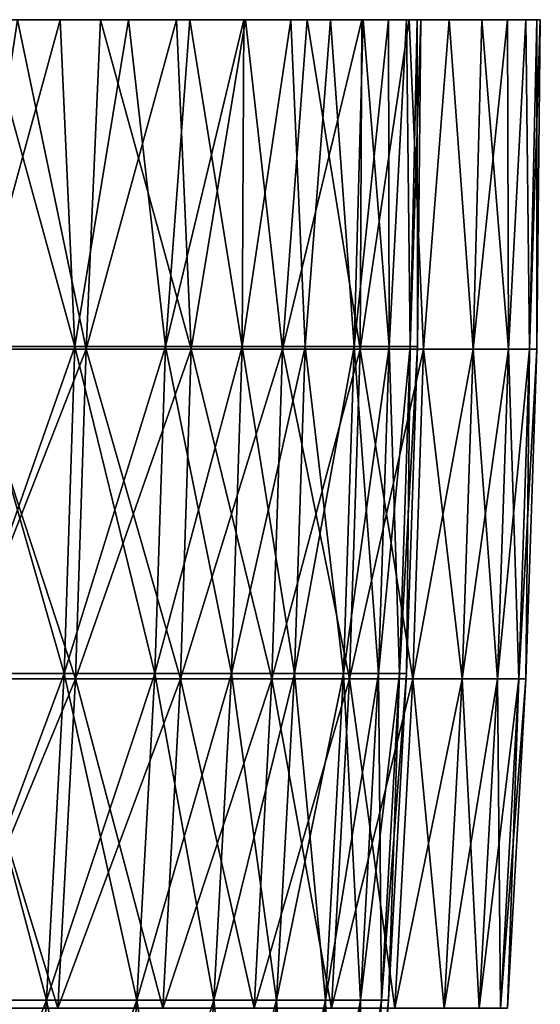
# Model space of a CAD drawing. Header units: millimetres. Extents: x -250 to 250, y -45 to 4150.
# Tile 805 of 805: x 241 to 250, y 4134 to 4150. Entities that reach past the tile are written whole.
import ezdxf

# ---------------------------------------------------------------- set-up
doc = ezdxf.new("R2010")
doc.units = ezdxf.units.MM
doc.header["$LTSCALE"] = 81.481481
for name, color, linetype in [('18', 7, 'CONTINUOUS'), ('19', 7, 'CONTINUOUS'), ('20', 7, 'CONTINUOUS'), ('21', 7, 'CONTINUOUS'), ('22', 7, 'CONTINUOUS')]:
    doc.layers.add(name, color=color, linetype=linetype)

msp = doc.modelspace()

# ---------------------------------------------------------------- linework, layer by layer
at = {"layer": '18', "color": 7, "linetype": 'CONTINUOUS'}
for points in [[(242.633, 4150, -60.242), (241.241, 4150, -65.595), (239.311, 4150, -65.07), (242.633, 4150, -60.242)], [(240.692, 4150, -59.76), (242.633, 4150, -60.242), (239.311, 4150, -65.07), (240.692, 4150, -59.76)], [(241.241, 4150, 65.595), (242.633, 4150, 60.242), (239.312, 4150, 65.069), (241.241, 4150, 65.595)], [(239.312, 4150, 65.069), (242.633, 4150, 60.242), (240.692, 4150, 59.759), (239.312, 4150, 65.069)], [(242.633, 4150, 60.242), (243.907, 4150, 54.86), (240.692, 4150, 59.759), (242.633, 4150, 60.242)], [(240.692, 4150, 59.759), (243.907, 4150, 54.86), (241.955, 4150, 54.42), (240.692, 4150, 59.759)], [(243.907, 4150, -54.86), (242.633, 4150, -60.242), (240.692, 4150, -59.76), (243.907, 4150, -54.86)], [(241.955, 4150, -54.421), (243.907, 4150, -54.86), (240.692, 4150, -59.76), (241.955, 4150, -54.421)], [(243.907, 4150, 54.86), (245.061, 4150, 49.45), (241.955, 4150, 54.42), (243.907, 4150, 54.86)], [(241.955, 4150, 54.42), (245.061, 4150, 49.45), (243.1, 4150, 49.054), (241.955, 4150, 54.42)], [(245.061, 4150, -49.45), (243.907, 4150, -54.86), (241.955, 4150, -54.421), (245.061, 4150, -49.45)], [(243.1, 4150, -49.055), (245.061, 4150, -49.45), (241.955, 4150, -54.421), (243.1, 4150, -49.055)], [(245.061, 4150, 49.45), (246.094, 4150, 44.017), (243.1, 4150, 49.054), (245.061, 4150, 49.45)], [(243.1, 4150, 49.054), (246.094, 4150, 44.017), (244.126, 4150, 43.664), (243.1, 4150, 49.054)], [(246.094, 4150, -44.017), (245.061, 4150, -49.45), (243.1, 4150, -49.055), (246.094, 4150, -44.017)], [(244.126, 4150, -43.665), (246.094, 4150, -44.017), (243.1, 4150, -49.055), (244.126, 4150, -43.665)], [(246.094, 4150, 44.017), (247.008, 4150, 38.562), (244.126, 4150, 43.664), (246.094, 4150, 44.017)], [(244.126, 4150, 43.664), (247.008, 4150, 38.562), (245.032, 4150, 38.253), (244.126, 4150, 43.664)], [(247.008, 4150, -38.562), (246.094, 4150, -44.017), (244.126, 4150, -43.665), (247.008, 4150, -38.562)], [(245.032, 4150, -38.253), (247.008, 4150, -38.562), (244.126, 4150, -43.665), (245.032, 4150, -38.253)], [(247.008, 4150, 38.562), (247.801, 4150, 33.088), (245.032, 4150, 38.253), (247.008, 4150, 38.562)], [(245.032, 4150, 38.253), (247.801, 4150, 33.088), (245.818, 4150, 32.823), (245.032, 4150, 38.253)], [(247.801, 4150, -33.088), (247.008, 4150, -38.562), (245.032, 4150, -38.253), (247.801, 4150, -33.088)], [(245.818, 4150, -32.823), (247.801, 4150, -33.088), (245.032, 4150, -38.253), (245.818, 4150, -32.823)], [(247.801, 4150, 33.088), (248.472, 4150, 27.599), (245.818, 4150, 32.823), (247.801, 4150, 33.088)], [(245.818, 4150, 32.823), (248.472, 4150, 27.599), (246.484, 4150, 27.377), (245.818, 4150, 32.823)], [(248.472, 4150, -27.599), (247.801, 4150, -33.088), (245.818, 4150, -32.823), (248.472, 4150, -27.599)], [(246.484, 4150, -27.378), (248.472, 4150, -27.599), (245.818, 4150, -32.823), (246.484, 4150, -27.378)], [(248.472, 4150, 27.599), (249.022, 4150, 22.095), (246.484, 4150, 27.377), (248.472, 4150, 27.599)], [(246.484, 4150, 27.377), (249.022, 4150, 22.095), (247.03, 4150, 21.918), (246.484, 4150, 27.377)], [(249.022, 4150, -22.095), (248.472, 4150, -27.599), (246.484, 4150, -27.378), (249.022, 4150, -22.095)], [(247.03, 4150, -21.918), (249.022, 4150, -22.095), (246.484, 4150, -27.378), (247.03, 4150, -21.918)], [(249.022, 4150, 22.095), (249.45, 4150, 16.581), (247.03, 4150, 21.918), (249.022, 4150, 22.095)], [(247.03, 4150, 21.918), (249.45, 4150, 16.581), (247.454, 4150, 16.448), (247.03, 4150, 21.918)], [(249.45, 4150, -16.581), (249.022, 4150, -22.095), (247.03, 4150, -21.918), (249.45, 4150, -16.581)], [(247.454, 4150, -16.448), (249.45, 4150, -16.581), (247.03, 4150, -21.918), (247.454, 4150, -16.448)], [(249.45, 4150, 16.581), (249.755, 4150, 11.058), (247.454, 4150, 16.448), (249.45, 4150, 16.581)], [(247.454, 4150, 16.448), (249.755, 4150, 11.058), (247.757, 4150, 10.97), (247.454, 4150, 16.448)], [(249.755, 4150, -11.058), (249.45, 4150, -16.581), (247.454, 4150, -16.448), (249.755, 4150, -11.058)], [(247.757, 4150, -10.97), (249.755, 4150, -11.058), (247.454, 4150, -16.448), (247.757, 4150, -10.97)], [(249.755, 4150, 11.058), (249.939, 4150, 5.531), (247.757, 4150, 10.97), (249.755, 4150, 11.058)], [(247.757, 4150, 10.97), (249.939, 4150, 5.531), (247.939, 4150, 5.486), (247.757, 4150, 10.97)], [(249.939, 4150, -5.531), (249.755, 4150, -11.058), (247.757, 4150, -10.97), (249.939, 4150, -5.531)], [(247.939, 4150, -5.486), (249.939, 4150, -5.531), (247.757, 4150, -10.97), (247.939, 4150, -5.486)], [(249.939, 4150, 5.531), (250, 4150), (247.939, 4150, 5.486), (249.939, 4150, 5.531)], [(250, 4150), (248, 4150), (247.939, 4150, 5.486), (250, 4150)], [(248, 4150), (249.939, 4150, -5.531), (247.939, 4150, -5.486), (248, 4150)], [(250, 4150), (249.939, 4150, -5.531), (248, 4150), (250, 4150)]]:
    msp.add_3dface(points, dxfattribs=at)
at = {"layer": '19', "color": 7, "linetype": 'CONTINUOUS'}
for points in [[(241.241, 4150, -65.595), (242.39, 4144.483, -60.964), (240.398, 4144.483, -68.399), (241.241, 4150, -65.595)], [(241.241, 4150, -65.595), (242.633, 4150, -60.242), (242.39, 4144.483, -60.964), (241.241, 4150, -65.595)], [(242.633, 4150, -60.242), (243.907, 4150, -54.86), (242.39, 4144.483, -60.964), (242.633, 4150, -60.242)], [(243.907, 4150, -54.86), (244.153, 4144.483, -53.47), (242.39, 4144.483, -60.964), (243.907, 4150, -54.86)], [(243.907, 4150, -54.86), (245.061, 4150, -49.45), (244.153, 4144.483, -53.47), (243.907, 4150, -54.86)], [(245.061, 4150, -49.45), (245.683, 4144.483, -45.926), (244.153, 4144.483, -53.47), (245.061, 4150, -49.45)], [(245.061, 4150, -49.45), (246.094, 4150, -44.017), (245.683, 4144.483, -45.926), (245.061, 4150, -49.45)], [(246.094, 4150, -44.017), (247.008, 4150, -38.562), (245.683, 4144.483, -45.926), (246.094, 4150, -44.017)], [(247.008, 4150, -38.562), (246.981, 4144.483, -38.339), (245.683, 4144.483, -45.926), (247.008, 4150, -38.562)], [(247.008, 4150, -38.562), (247.801, 4150, -33.088), (246.981, 4144.483, -38.339), (247.008, 4150, -38.562)], [(247.801, 4150, -33.088), (248.045, 4144.483, -30.715), (246.981, 4144.483, -38.339), (247.801, 4150, -33.088)], [(247.801, 4150, -33.088), (248.472, 4150, -27.599), (248.045, 4144.483, -30.715), (247.801, 4150, -33.088)], [(248.472, 4150, -27.599), (248.873, 4144.483, -23.061), (248.045, 4144.483, -30.715), (248.472, 4150, -27.599)], [(248.472, 4150, -27.599), (249.022, 4150, -22.095), (248.873, 4144.483, -23.061), (248.472, 4150, -27.599)], [(249.022, 4150, -22.095), (249.45, 4150, -16.581), (248.873, 4144.483, -23.061), (249.022, 4150, -22.095)], [(249.45, 4150, -16.581), (249.465, 4144.483, -15.386), (248.873, 4144.483, -23.061), (249.45, 4150, -16.581)], [(249.45, 4150, -16.581), (249.755, 4150, -11.058), (249.465, 4144.483, -15.386), (249.45, 4150, -16.581)], [(249.755, 4150, -11.058), (249.821, 4144.483, -7.697), (249.465, 4144.483, -15.386), (249.755, 4150, -11.058)], [(249.755, 4150, -11.058), (249.939, 4150, -5.531), (249.821, 4144.483, -7.697), (249.755, 4150, -11.058)], [(249.939, 4150, -5.531), (250, 4150), (249.821, 4144.483, -7.697), (249.939, 4150, -5.531)], [(250, 4150), (249.939, 4144.483), (249.821, 4144.483, -7.697), (250, 4150)], [(242.213, 4138.964, -60.919), (240.222, 4138.964, -68.349), (242.39, 4144.483, -60.964), (242.213, 4138.964, -60.919)], [(242.39, 4144.483, -60.964), (240.222, 4138.964, -68.349), (240.398, 4144.483, -68.399), (242.39, 4144.483, -60.964)], [(243.974, 4138.964, -53.431), (242.213, 4138.964, -60.919), (244.153, 4144.483, -53.47), (243.974, 4138.964, -53.431)], [(244.153, 4144.483, -53.47), (242.213, 4138.964, -60.919), (242.39, 4144.483, -60.964), (244.153, 4144.483, -53.47)], [(245.504, 4138.964, -45.893), (243.974, 4138.964, -53.431), (245.683, 4144.483, -45.926), (245.504, 4138.964, -45.893)], [(245.683, 4144.483, -45.926), (243.974, 4138.964, -53.431), (244.153, 4144.483, -53.47), (245.683, 4144.483, -45.926)], [(246.801, 4138.964, -38.311), (245.504, 4138.964, -45.893), (246.981, 4144.483, -38.339), (246.801, 4138.964, -38.311)], [(246.981, 4144.483, -38.339), (245.504, 4138.964, -45.893), (245.683, 4144.483, -45.926), (246.981, 4144.483, -38.339)], [(247.863, 4138.964, -30.692), (246.801, 4138.964, -38.311), (248.045, 4144.483, -30.715), (247.863, 4138.964, -30.692)], [(248.045, 4144.483, -30.715), (246.801, 4138.964, -38.311), (246.981, 4144.483, -38.339), (248.045, 4144.483, -30.715)], [(248.691, 4138.964, -23.045), (247.863, 4138.964, -30.692), (248.873, 4144.483, -23.061), (248.691, 4138.964, -23.045)], [(248.873, 4144.483, -23.061), (247.863, 4138.964, -30.692), (248.045, 4144.483, -30.715), (248.873, 4144.483, -23.061)], [(249.283, 4138.964, -15.375), (248.691, 4138.964, -23.045), (249.465, 4144.483, -15.386), (249.283, 4138.964, -15.375)], [(249.465, 4144.483, -15.386), (248.691, 4138.964, -23.045), (248.873, 4144.483, -23.061), (249.465, 4144.483, -15.386)], [(249.638, 4138.964, -7.691), (249.283, 4138.964, -15.375), (249.821, 4144.483, -7.697), (249.638, 4138.964, -7.691)], [(249.821, 4144.483, -7.697), (249.283, 4138.964, -15.375), (249.465, 4144.483, -15.386), (249.821, 4144.483, -7.697)], [(249.756, 4138.964), (249.638, 4138.964, -7.691), (249.939, 4144.483), (249.756, 4138.964)], [(249.939, 4144.483), (249.638, 4138.964, -7.691), (249.821, 4144.483, -7.697), (249.939, 4144.483)], [(241.917, 4133.45, -60.845), (239.929, 4133.45, -68.266), (242.213, 4138.964, -60.919), (241.917, 4133.45, -60.845)], [(242.213, 4138.964, -60.919), (239.929, 4133.45, -68.266), (240.222, 4138.964, -68.349), (242.213, 4138.964, -60.919)], [(243.676, 4133.45, -53.366), (241.917, 4133.45, -60.845), (243.974, 4138.964, -53.431), (243.676, 4133.45, -53.366)], [(243.974, 4138.964, -53.431), (241.917, 4133.45, -60.845), (242.213, 4138.964, -60.919), (243.974, 4138.964, -53.431)], [(245.204, 4133.45, -45.837), (243.676, 4133.45, -53.366), (245.504, 4138.964, -45.893), (245.204, 4133.45, -45.837)], [(245.504, 4138.964, -45.893), (243.676, 4133.45, -53.366), (243.974, 4138.964, -53.431), (245.504, 4138.964, -45.893)], [(246.499, 4133.45, -38.264), (245.204, 4133.45, -45.837), (246.801, 4138.964, -38.311), (246.499, 4133.45, -38.264)], [(246.801, 4138.964, -38.311), (245.204, 4133.45, -45.837), (245.504, 4138.964, -45.893), (246.801, 4138.964, -38.311)], [(247.561, 4133.45, -30.655), (246.499, 4133.45, -38.264), (247.863, 4138.964, -30.692), (247.561, 4133.45, -30.655)], [(247.863, 4138.964, -30.692), (246.499, 4133.45, -38.264), (246.801, 4138.964, -38.311), (247.863, 4138.964, -30.692)], [(248.387, 4133.45, -23.016), (247.561, 4133.45, -30.655), (248.691, 4138.964, -23.045), (248.387, 4133.45, -23.016)], [(248.691, 4138.964, -23.045), (247.561, 4133.45, -30.655), (247.863, 4138.964, -30.692), (248.691, 4138.964, -23.045)], [(248.978, 4133.45, -15.356), (248.387, 4133.45, -23.016), (249.283, 4138.964, -15.375), (248.978, 4133.45, -15.356)], [(249.283, 4138.964, -15.375), (248.387, 4133.45, -23.016), (248.691, 4138.964, -23.045), (249.283, 4138.964, -15.375)], [(249.333, 4133.45, -7.682), (248.978, 4133.45, -15.356), (249.638, 4138.964, -7.691), (249.333, 4133.45, -7.682)], [(249.638, 4138.964, -7.691), (248.978, 4133.45, -15.356), (249.283, 4138.964, -15.375), (249.638, 4138.964, -7.691)], [(249.452, 4133.45), (249.333, 4133.45, -7.682), (249.756, 4138.964), (249.452, 4133.45)], [(249.756, 4138.964), (249.333, 4133.45, -7.682), (249.638, 4138.964, -7.691), (249.756, 4138.964)]]:
    msp.add_3dface(points, dxfattribs=at)
at = {"layer": '20', "color": 7, "linetype": 'CONTINUOUS'}
for points in [[(241.241, 4150, 65.595), (240.398, 4144.483, 68.399), (242.39, 4144.483, 60.964), (241.241, 4150, 65.595)], [(242.633, 4150, 60.242), (241.241, 4150, 65.595), (242.39, 4144.483, 60.964), (242.633, 4150, 60.242)], [(242.633, 4150, 60.242), (242.39, 4144.483, 60.964), (244.153, 4144.483, 53.47), (242.633, 4150, 60.242)], [(243.907, 4150, 54.86), (242.633, 4150, 60.242), (244.153, 4144.483, 53.47), (243.907, 4150, 54.86)], [(245.061, 4150, 49.45), (243.907, 4150, 54.86), (244.153, 4144.483, 53.47), (245.061, 4150, 49.45)], [(245.061, 4150, 49.45), (244.153, 4144.483, 53.47), (245.683, 4144.483, 45.926), (245.061, 4150, 49.45)], [(246.094, 4150, 44.017), (245.061, 4150, 49.45), (245.683, 4144.483, 45.926), (246.094, 4150, 44.017)], [(246.094, 4150, 44.017), (245.683, 4144.483, 45.926), (246.981, 4144.483, 38.339), (246.094, 4150, 44.017)], [(247.008, 4150, 38.562), (246.094, 4150, 44.017), (246.981, 4144.483, 38.339), (247.008, 4150, 38.562)], [(247.801, 4150, 33.088), (247.008, 4150, 38.562), (246.981, 4144.483, 38.339), (247.801, 4150, 33.088)], [(247.801, 4150, 33.088), (246.981, 4144.483, 38.339), (248.045, 4144.483, 30.715), (247.801, 4150, 33.088)], [(248.472, 4150, 27.599), (247.801, 4150, 33.088), (248.045, 4144.483, 30.715), (248.472, 4150, 27.599)], [(248.472, 4150, 27.599), (248.045, 4144.483, 30.715), (248.873, 4144.483, 23.061), (248.472, 4150, 27.599)], [(249.022, 4150, 22.095), (248.472, 4150, 27.599), (248.873, 4144.483, 23.061), (249.022, 4150, 22.095)], [(249.022, 4150, 22.095), (248.873, 4144.483, 23.061), (249.465, 4144.483, 15.386), (249.022, 4150, 22.095)], [(249.45, 4150, 16.581), (249.022, 4150, 22.095), (249.465, 4144.483, 15.386), (249.45, 4150, 16.581)], [(249.755, 4150, 11.058), (249.45, 4150, 16.581), (249.465, 4144.483, 15.386), (249.755, 4150, 11.058)], [(249.755, 4150, 11.058), (249.465, 4144.483, 15.386), (249.821, 4144.483, 7.697), (249.755, 4150, 11.058)], [(249.939, 4150, 5.531), (249.755, 4150, 11.058), (249.821, 4144.483, 7.697), (249.939, 4150, 5.531)], [(249.939, 4144.483), (249.939, 4150, 5.531), (249.821, 4144.483, 7.697), (249.939, 4144.483)], [(250, 4150), (249.939, 4150, 5.531), (249.939, 4144.483), (250, 4150)], [(240.222, 4138.964, 68.349), (242.213, 4138.964, 60.919), (240.398, 4144.483, 68.399), (240.222, 4138.964, 68.349)], [(240.398, 4144.483, 68.399), (242.213, 4138.964, 60.919), (242.39, 4144.483, 60.964), (240.398, 4144.483, 68.399)], [(242.213, 4138.964, 60.919), (243.974, 4138.964, 53.431), (242.39, 4144.483, 60.964), (242.213, 4138.964, 60.919)], [(242.39, 4144.483, 60.964), (243.974, 4138.964, 53.431), (244.153, 4144.483, 53.47), (242.39, 4144.483, 60.964)], [(243.974, 4138.964, 53.431), (245.504, 4138.964, 45.893), (244.153, 4144.483, 53.47), (243.974, 4138.964, 53.431)], [(244.153, 4144.483, 53.47), (245.504, 4138.964, 45.893), (245.683, 4144.483, 45.926), (244.153, 4144.483, 53.47)], [(245.504, 4138.964, 45.893), (246.801, 4138.964, 38.311), (245.683, 4144.483, 45.926), (245.504, 4138.964, 45.893)], [(245.683, 4144.483, 45.926), (246.801, 4138.964, 38.311), (246.981, 4144.483, 38.339), (245.683, 4144.483, 45.926)], [(246.801, 4138.964, 38.311), (247.863, 4138.964, 30.692), (246.981, 4144.483, 38.339), (246.801, 4138.964, 38.311)], [(246.981, 4144.483, 38.339), (247.863, 4138.964, 30.692), (248.045, 4144.483, 30.715), (246.981, 4144.483, 38.339)], [(247.863, 4138.964, 30.692), (248.691, 4138.964, 23.045), (248.045, 4144.483, 30.715), (247.863, 4138.964, 30.692)], [(248.045, 4144.483, 30.715), (248.691, 4138.964, 23.045), (248.873, 4144.483, 23.061), (248.045, 4144.483, 30.715)], [(248.691, 4138.964, 23.045), (249.283, 4138.964, 15.375), (248.873, 4144.483, 23.061), (248.691, 4138.964, 23.045)], [(248.873, 4144.483, 23.061), (249.283, 4138.964, 15.375), (249.465, 4144.483, 15.386), (248.873, 4144.483, 23.061)], [(249.283, 4138.964, 15.375), (249.638, 4138.964, 7.691), (249.465, 4144.483, 15.386), (249.283, 4138.964, 15.375)], [(249.465, 4144.483, 15.386), (249.638, 4138.964, 7.691), (249.821, 4144.483, 7.697), (249.465, 4144.483, 15.386)], [(249.638, 4138.964, 7.691), (249.756, 4138.964), (249.821, 4144.483, 7.697), (249.638, 4138.964, 7.691)], [(249.756, 4138.964), (249.939, 4144.483), (249.821, 4144.483, 7.697), (249.756, 4138.964)], [(239.929, 4133.45, 68.266), (241.917, 4133.45, 60.845), (240.222, 4138.964, 68.349), (239.929, 4133.45, 68.266)], [(240.222, 4138.964, 68.349), (241.917, 4133.45, 60.845), (242.213, 4138.964, 60.919), (240.222, 4138.964, 68.349)], [(241.917, 4133.45, 60.845), (243.676, 4133.45, 53.366), (242.213, 4138.964, 60.919), (241.917, 4133.45, 60.845)], [(242.213, 4138.964, 60.919), (243.676, 4133.45, 53.366), (243.974, 4138.964, 53.431), (242.213, 4138.964, 60.919)], [(243.676, 4133.45, 53.366), (245.204, 4133.45, 45.837), (243.974, 4138.964, 53.431), (243.676, 4133.45, 53.366)], [(243.974, 4138.964, 53.431), (245.204, 4133.45, 45.837), (245.504, 4138.964, 45.893), (243.974, 4138.964, 53.431)], [(245.204, 4133.45, 45.837), (246.499, 4133.45, 38.264), (245.504, 4138.964, 45.893), (245.204, 4133.45, 45.837)], [(245.504, 4138.964, 45.893), (246.499, 4133.45, 38.264), (246.801, 4138.964, 38.311), (245.504, 4138.964, 45.893)], [(246.499, 4133.45, 38.264), (247.561, 4133.45, 30.655), (246.801, 4138.964, 38.311), (246.499, 4133.45, 38.264)], [(246.801, 4138.964, 38.311), (247.561, 4133.45, 30.655), (247.863, 4138.964, 30.692), (246.801, 4138.964, 38.311)], [(247.561, 4133.45, 30.655), (248.387, 4133.45, 23.016), (247.863, 4138.964, 30.692), (247.561, 4133.45, 30.655)], [(247.863, 4138.964, 30.692), (248.387, 4133.45, 23.016), (248.691, 4138.964, 23.045), (247.863, 4138.964, 30.692)], [(248.387, 4133.45, 23.016), (248.978, 4133.45, 15.356), (248.691, 4138.964, 23.045), (248.387, 4133.45, 23.016)], [(248.691, 4138.964, 23.045), (248.978, 4133.45, 15.356), (249.283, 4138.964, 15.375), (248.691, 4138.964, 23.045)], [(248.978, 4133.45, 15.356), (249.333, 4133.45, 7.682), (249.283, 4138.964, 15.375), (248.978, 4133.45, 15.356)], [(249.283, 4138.964, 15.375), (249.333, 4133.45, 7.682), (249.638, 4138.964, 7.691), (249.283, 4138.964, 15.375)], [(249.333, 4133.45, 7.682), (249.452, 4133.45), (249.638, 4138.964, 7.691), (249.333, 4133.45, 7.682)], [(249.452, 4133.45), (249.756, 4138.964), (249.638, 4138.964, 7.691), (249.452, 4133.45)]]:
    msp.add_3dface(points, dxfattribs=at)
at = {"layer": '21', "color": 7, "linetype": 'CONTINUOUS'}
for points in [[(240.692, 4150, 59.759), (241.955, 4150, 54.42), (240.451, 4144.528, 60.476), (240.692, 4150, 59.759)], [(241.955, 4150, 54.42), (242.199, 4144.528, 53.042), (240.451, 4144.528, 60.476), (241.955, 4150, 54.42)], [(241.955, 4150, 54.42), (243.1, 4150, 49.054), (242.199, 4144.528, 53.042), (241.955, 4150, 54.42)], [(243.1, 4150, 49.054), (243.718, 4144.528, 45.559), (242.199, 4144.528, 53.042), (243.1, 4150, 49.054)], [(243.1, 4150, 49.054), (244.126, 4150, 43.664), (243.718, 4144.528, 45.559), (243.1, 4150, 49.054)], [(244.126, 4150, 43.664), (245.032, 4150, 38.253), (243.718, 4144.528, 45.559), (244.126, 4150, 43.664)], [(245.032, 4150, 38.253), (245.005, 4144.528, 38.032), (243.718, 4144.528, 45.559), (245.032, 4150, 38.253)], [(245.032, 4150, 38.253), (245.818, 4150, 32.823), (245.005, 4144.528, 38.032), (245.032, 4150, 38.253)], [(245.818, 4150, 32.823), (246.06, 4144.528, 30.469), (245.005, 4144.528, 38.032), (245.818, 4150, 32.823)], [(245.818, 4150, 32.823), (246.484, 4150, 27.377), (246.06, 4144.528, 30.469), (245.818, 4150, 32.823)], [(246.484, 4150, 27.377), (246.882, 4144.528, 22.877), (246.06, 4144.528, 30.469), (246.484, 4150, 27.377)], [(246.484, 4150, 27.377), (247.03, 4150, 21.918), (246.882, 4144.528, 22.877), (246.484, 4150, 27.377)], [(247.03, 4150, 21.918), (247.454, 4150, 16.448), (246.882, 4144.528, 22.877), (247.03, 4150, 21.918)], [(247.454, 4150, 16.448), (247.469, 4144.528, 15.263), (246.882, 4144.528, 22.877), (247.454, 4150, 16.448)], [(247.454, 4150, 16.448), (247.757, 4150, 10.97), (247.469, 4144.528, 15.263), (247.454, 4150, 16.448)], [(247.757, 4150, 10.97), (247.822, 4144.528, 7.635), (247.469, 4144.528, 15.263), (247.757, 4150, 10.97)], [(247.757, 4150, 10.97), (247.939, 4150, 5.486), (247.822, 4144.528, 7.635), (247.757, 4150, 10.97)], [(247.939, 4150, 5.486), (248, 4150), (247.822, 4144.528, 7.635), (247.939, 4150, 5.486)], [(248, 4150), (247.94, 4144.528), (247.822, 4144.528, 7.635), (248, 4150)], [(242.022, 4139.054, 53.004), (240.275, 4139.054, 60.432), (242.199, 4144.528, 53.042), (242.022, 4139.054, 53.004)], [(242.199, 4144.528, 53.042), (240.275, 4139.054, 60.432), (240.451, 4144.528, 60.476), (242.199, 4144.528, 53.042)], [(243.54, 4139.054, 45.525), (242.022, 4139.054, 53.004), (243.718, 4144.528, 45.559), (243.54, 4139.054, 45.525)], [(243.718, 4144.528, 45.559), (242.022, 4139.054, 53.004), (242.199, 4144.528, 53.042), (243.718, 4144.528, 45.559)], [(244.826, 4139.054, 38.004), (243.54, 4139.054, 45.525), (245.005, 4144.528, 38.032), (244.826, 4139.054, 38.004)], [(245.005, 4144.528, 38.032), (243.54, 4139.054, 45.525), (243.718, 4144.528, 45.559), (245.005, 4144.528, 38.032)], [(245.88, 4139.054, 30.447), (244.826, 4139.054, 38.004), (246.06, 4144.528, 30.469), (245.88, 4139.054, 30.447)], [(246.06, 4144.528, 30.469), (244.826, 4139.054, 38.004), (245.005, 4144.528, 38.032), (246.06, 4144.528, 30.469)], [(246.701, 4139.054, 22.86), (245.88, 4139.054, 30.447), (246.882, 4144.528, 22.877), (246.701, 4139.054, 22.86)], [(246.882, 4144.528, 22.877), (245.88, 4139.054, 30.447), (246.06, 4144.528, 30.469), (246.882, 4144.528, 22.877)], [(247.288, 4139.054, 15.252), (246.701, 4139.054, 22.86), (247.469, 4144.528, 15.263), (247.288, 4139.054, 15.252)], [(247.469, 4144.528, 15.263), (246.701, 4139.054, 22.86), (246.882, 4144.528, 22.877), (247.469, 4144.528, 15.263)], [(247.641, 4139.054, 7.63), (247.288, 4139.054, 15.252), (247.822, 4144.528, 7.635), (247.641, 4139.054, 7.63)], [(247.822, 4144.528, 7.635), (247.288, 4139.054, 15.252), (247.469, 4144.528, 15.263), (247.822, 4144.528, 7.635)], [(247.758, 4139.054), (247.641, 4139.054, 7.63), (247.94, 4144.528), (247.758, 4139.054)], [(247.94, 4144.528), (247.641, 4139.054, 7.63), (247.822, 4144.528, 7.635), (247.94, 4144.528)], [(241.727, 4133.584, 52.939), (239.982, 4133.584, 60.358), (242.022, 4139.054, 53.004), (241.727, 4133.584, 52.939)], [(242.022, 4139.054, 53.004), (239.982, 4133.584, 60.358), (240.275, 4139.054, 60.432), (242.022, 4139.054, 53.004)], [(243.243, 4133.584, 45.47), (241.727, 4133.584, 52.939), (243.54, 4139.054, 45.525), (243.243, 4133.584, 45.47)], [(243.54, 4139.054, 45.525), (241.727, 4133.584, 52.939), (242.022, 4139.054, 53.004), (243.54, 4139.054, 45.525)], [(244.528, 4133.584, 37.958), (243.243, 4133.584, 45.47), (244.826, 4139.054, 38.004), (244.528, 4133.584, 37.958)], [(244.826, 4139.054, 38.004), (243.243, 4133.584, 45.47), (243.54, 4139.054, 45.525), (244.826, 4139.054, 38.004)], [(245.581, 4133.584, 30.409), (244.528, 4133.584, 37.958), (245.88, 4139.054, 30.447), (245.581, 4133.584, 30.409)], [(245.88, 4139.054, 30.447), (244.528, 4133.584, 37.958), (244.826, 4139.054, 38.004), (245.88, 4139.054, 30.447)], [(246.401, 4133.584, 22.832), (245.581, 4133.584, 30.409), (246.701, 4139.054, 22.86), (246.401, 4133.584, 22.832)], [(246.701, 4139.054, 22.86), (245.581, 4133.584, 30.409), (245.88, 4139.054, 30.447), (246.701, 4139.054, 22.86)], [(246.987, 4133.584, 15.234), (246.401, 4133.584, 22.832), (247.288, 4139.054, 15.252), (246.987, 4133.584, 15.234)], [(247.288, 4139.054, 15.252), (246.401, 4133.584, 22.832), (246.701, 4139.054, 22.86), (247.288, 4139.054, 15.252)], [(247.339, 4133.584, 7.62), (246.987, 4133.584, 15.234), (247.641, 4139.054, 7.63), (247.339, 4133.584, 7.62)], [(247.641, 4139.054, 7.63), (246.987, 4133.584, 15.234), (247.288, 4139.054, 15.252), (247.641, 4139.054, 7.63)], [(247.456, 4133.584), (247.339, 4133.584, 7.62), (247.758, 4139.054), (247.456, 4133.584)], [(247.758, 4139.054), (247.339, 4133.584, 7.62), (247.641, 4139.054, 7.63), (247.758, 4139.054)], [(241.314, 4128.123, 52.849), (239.572, 4128.123, 60.255), (241.727, 4133.584, 52.939), (241.314, 4128.123, 52.849)], [(241.727, 4133.584, 52.939), (239.572, 4128.123, 60.255), (239.982, 4133.584, 60.358), (241.727, 4133.584, 52.939)], [(242.827, 4128.123, 45.392), (241.314, 4128.123, 52.849), (243.243, 4133.584, 45.47), (242.827, 4128.123, 45.392)], [(243.243, 4133.584, 45.47), (241.314, 4128.123, 52.849), (241.727, 4133.584, 52.939), (243.243, 4133.584, 45.47)], [(244.11, 4128.123, 37.893), (242.827, 4128.123, 45.392), (244.528, 4133.584, 37.958), (244.11, 4128.123, 37.893)], [(244.528, 4133.584, 37.958), (242.827, 4128.123, 45.392), (243.243, 4133.584, 45.47), (244.528, 4133.584, 37.958)], [(245.161, 4128.123, 30.357), (244.11, 4128.123, 37.893), (245.581, 4133.584, 30.409), (245.161, 4128.123, 30.357)], [(245.581, 4133.584, 30.409), (244.11, 4128.123, 37.893), (244.528, 4133.584, 37.958), (245.581, 4133.584, 30.409)], [(245.979, 4128.123, 22.793), (245.161, 4128.123, 30.357), (246.401, 4133.584, 22.832), (245.979, 4128.123, 22.793)], [(246.401, 4133.584, 22.832), (245.161, 4128.123, 30.357), (245.581, 4133.584, 30.409), (246.401, 4133.584, 22.832)], [(246.565, 4128.123, 15.208), (245.979, 4128.123, 22.793), (246.987, 4133.584, 15.234), (246.565, 4128.123, 15.208)], [(246.987, 4133.584, 15.234), (245.979, 4128.123, 22.793), (246.401, 4133.584, 22.832), (246.987, 4133.584, 15.234)], [(246.916, 4128.123, 7.607), (246.565, 4128.123, 15.208), (247.339, 4133.584, 7.62), (246.916, 4128.123, 7.607)], [(247.339, 4133.584, 7.62), (246.565, 4128.123, 15.208), (246.987, 4133.584, 15.234), (247.339, 4133.584, 7.62)], [(247.033, 4128.123), (246.916, 4128.123, 7.607), (247.456, 4133.584), (247.033, 4128.123)], [(247.456, 4133.584), (246.916, 4128.123, 7.607), (247.339, 4133.584, 7.62), (247.456, 4133.584)]]:
    msp.add_3dface(points, dxfattribs=at)
at = {"layer": '22', "color": 7, "linetype": 'CONTINUOUS'}
for points in [[(240.692, 4150, -59.76), (240.451, 4144.528, -60.476), (242.199, 4144.528, -53.042), (240.692, 4150, -59.76)], [(241.955, 4150, -54.421), (240.692, 4150, -59.76), (242.199, 4144.528, -53.042), (241.955, 4150, -54.421)], [(243.1, 4150, -49.055), (241.955, 4150, -54.421), (242.199, 4144.528, -53.042), (243.1, 4150, -49.055)], [(243.1, 4150, -49.055), (242.199, 4144.528, -53.042), (243.718, 4144.528, -45.559), (243.1, 4150, -49.055)], [(244.126, 4150, -43.665), (243.1, 4150, -49.055), (243.718, 4144.528, -45.559), (244.126, 4150, -43.665)], [(244.126, 4150, -43.665), (243.718, 4144.528, -45.559), (245.005, 4144.528, -38.032), (244.126, 4150, -43.665)], [(245.032, 4150, -38.253), (244.126, 4150, -43.665), (245.005, 4144.528, -38.032), (245.032, 4150, -38.253)], [(245.818, 4150, -32.823), (245.032, 4150, -38.253), (245.005, 4144.528, -38.032), (245.818, 4150, -32.823)], [(245.818, 4150, -32.823), (245.005, 4144.528, -38.032), (246.06, 4144.528, -30.469), (245.818, 4150, -32.823)], [(246.484, 4150, -27.378), (245.818, 4150, -32.823), (246.06, 4144.528, -30.469), (246.484, 4150, -27.378)], [(246.484, 4150, -27.378), (246.06, 4144.528, -30.469), (246.882, 4144.528, -22.877), (246.484, 4150, -27.378)], [(247.03, 4150, -21.918), (246.484, 4150, -27.378), (246.882, 4144.528, -22.877), (247.03, 4150, -21.918)], [(247.03, 4150, -21.918), (246.882, 4144.528, -22.877), (247.469, 4144.528, -15.263), (247.03, 4150, -21.918)], [(247.454, 4150, -16.448), (247.03, 4150, -21.918), (247.469, 4144.528, -15.263), (247.454, 4150, -16.448)], [(247.757, 4150, -10.97), (247.454, 4150, -16.448), (247.469, 4144.528, -15.263), (247.757, 4150, -10.97)], [(247.757, 4150, -10.97), (247.469, 4144.528, -15.263), (247.822, 4144.528, -7.635), (247.757, 4150, -10.97)], [(247.939, 4150, -5.486), (247.757, 4150, -10.97), (247.822, 4144.528, -7.635), (247.939, 4150, -5.486)], [(247.94, 4144.528), (247.939, 4150, -5.486), (247.822, 4144.528, -7.635), (247.94, 4144.528)], [(248, 4150), (247.939, 4150, -5.486), (247.94, 4144.528), (248, 4150)], [(240.275, 4139.054, -60.432), (242.022, 4139.054, -53.004), (240.451, 4144.528, -60.476), (240.275, 4139.054, -60.432)], [(240.451, 4144.528, -60.476), (242.022, 4139.054, -53.004), (242.199, 4144.528, -53.042), (240.451, 4144.528, -60.476)], [(242.022, 4139.054, -53.004), (243.54, 4139.054, -45.525), (242.199, 4144.528, -53.042), (242.022, 4139.054, -53.004)], [(242.199, 4144.528, -53.042), (243.54, 4139.054, -45.525), (243.718, 4144.528, -45.559), (242.199, 4144.528, -53.042)], [(243.54, 4139.054, -45.525), (244.826, 4139.054, -38.004), (243.718, 4144.528, -45.559), (243.54, 4139.054, -45.525)], [(243.718, 4144.528, -45.559), (244.826, 4139.054, -38.004), (245.005, 4144.528, -38.032), (243.718, 4144.528, -45.559)], [(244.826, 4139.054, -38.004), (245.88, 4139.054, -30.447), (245.005, 4144.528, -38.032), (244.826, 4139.054, -38.004)], [(245.005, 4144.528, -38.032), (245.88, 4139.054, -30.447), (246.06, 4144.528, -30.469), (245.005, 4144.528, -38.032)], [(245.88, 4139.054, -30.447), (246.701, 4139.054, -22.86), (246.06, 4144.528, -30.469), (245.88, 4139.054, -30.447)], [(246.06, 4144.528, -30.469), (246.701, 4139.054, -22.86), (246.882, 4144.528, -22.877), (246.06, 4144.528, -30.469)], [(246.701, 4139.054, -22.86), (247.288, 4139.054, -15.252), (246.882, 4144.528, -22.877), (246.701, 4139.054, -22.86)], [(246.882, 4144.528, -22.877), (247.288, 4139.054, -15.252), (247.469, 4144.528, -15.263), (246.882, 4144.528, -22.877)], [(247.288, 4139.054, -15.252), (247.641, 4139.054, -7.63), (247.469, 4144.528, -15.263), (247.288, 4139.054, -15.252)], [(247.469, 4144.528, -15.263), (247.641, 4139.054, -7.63), (247.822, 4144.528, -7.635), (247.469, 4144.528, -15.263)], [(247.641, 4139.054, -7.63), (247.758, 4139.054), (247.822, 4144.528, -7.635), (247.641, 4139.054, -7.63)], [(247.758, 4139.054), (247.94, 4144.528), (247.822, 4144.528, -7.635), (247.758, 4139.054)], [(239.982, 4133.584, -60.358), (241.727, 4133.584, -52.939), (240.275, 4139.054, -60.432), (239.982, 4133.584, -60.358)], [(240.275, 4139.054, -60.432), (241.727, 4133.584, -52.939), (242.022, 4139.054, -53.004), (240.275, 4139.054, -60.432)], [(241.727, 4133.584, -52.939), (243.243, 4133.584, -45.47), (242.022, 4139.054, -53.004), (241.727, 4133.584, -52.939)], [(242.022, 4139.054, -53.004), (243.243, 4133.584, -45.47), (243.54, 4139.054, -45.525), (242.022, 4139.054, -53.004)], [(243.243, 4133.584, -45.47), (244.528, 4133.584, -37.958), (243.54, 4139.054, -45.525), (243.243, 4133.584, -45.47)], [(243.54, 4139.054, -45.525), (244.528, 4133.584, -37.958), (244.826, 4139.054, -38.004), (243.54, 4139.054, -45.525)], [(244.528, 4133.584, -37.958), (245.581, 4133.584, -30.409), (244.826, 4139.054, -38.004), (244.528, 4133.584, -37.958)], [(244.826, 4139.054, -38.004), (245.581, 4133.584, -30.409), (245.88, 4139.054, -30.447), (244.826, 4139.054, -38.004)], [(245.581, 4133.584, -30.409), (246.401, 4133.584, -22.832), (245.88, 4139.054, -30.447), (245.581, 4133.584, -30.409)], [(245.88, 4139.054, -30.447), (246.401, 4133.584, -22.832), (246.701, 4139.054, -22.86), (245.88, 4139.054, -30.447)], [(246.401, 4133.584, -22.832), (246.987, 4133.584, -15.234), (246.701, 4139.054, -22.86), (246.401, 4133.584, -22.832)], [(246.701, 4139.054, -22.86), (246.987, 4133.584, -15.234), (247.288, 4139.054, -15.252), (246.701, 4139.054, -22.86)], [(246.987, 4133.584, -15.234), (247.339, 4133.584, -7.62), (247.288, 4139.054, -15.252), (246.987, 4133.584, -15.234)], [(247.288, 4139.054, -15.252), (247.339, 4133.584, -7.62), (247.641, 4139.054, -7.63), (247.288, 4139.054, -15.252)], [(247.339, 4133.584, -7.62), (247.456, 4133.584), (247.641, 4139.054, -7.63), (247.339, 4133.584, -7.62)], [(247.456, 4133.584), (247.758, 4139.054), (247.641, 4139.054, -7.63), (247.456, 4133.584)], [(239.572, 4128.123, -60.255), (241.314, 4128.123, -52.849), (239.982, 4133.584, -60.358), (239.572, 4128.123, -60.255)], [(239.982, 4133.584, -60.358), (241.314, 4128.123, -52.849), (241.727, 4133.584, -52.939), (239.982, 4133.584, -60.358)], [(241.314, 4128.123, -52.849), (242.827, 4128.123, -45.392), (241.727, 4133.584, -52.939), (241.314, 4128.123, -52.849)], [(241.727, 4133.584, -52.939), (242.827, 4128.123, -45.392), (243.243, 4133.584, -45.47), (241.727, 4133.584, -52.939)], [(242.827, 4128.123, -45.392), (244.11, 4128.123, -37.893), (243.243, 4133.584, -45.47), (242.827, 4128.123, -45.392)], [(243.243, 4133.584, -45.47), (244.11, 4128.123, -37.893), (244.528, 4133.584, -37.958), (243.243, 4133.584, -45.47)], [(244.11, 4128.123, -37.893), (245.161, 4128.123, -30.357), (244.528, 4133.584, -37.958), (244.11, 4128.123, -37.893)], [(244.528, 4133.584, -37.958), (245.161, 4128.123, -30.357), (245.581, 4133.584, -30.409), (244.528, 4133.584, -37.958)], [(245.161, 4128.123, -30.357), (245.979, 4128.123, -22.793), (245.581, 4133.584, -30.409), (245.161, 4128.123, -30.357)], [(245.581, 4133.584, -30.409), (245.979, 4128.123, -22.793), (246.401, 4133.584, -22.832), (245.581, 4133.584, -30.409)], [(245.979, 4128.123, -22.793), (246.565, 4128.123, -15.208), (246.401, 4133.584, -22.832), (245.979, 4128.123, -22.793)], [(246.401, 4133.584, -22.832), (246.565, 4128.123, -15.208), (246.987, 4133.584, -15.234), (246.401, 4133.584, -22.832)], [(246.565, 4128.123, -15.208), (246.916, 4128.123, -7.607), (246.987, 4133.584, -15.234), (246.565, 4128.123, -15.208)], [(246.916, 4128.123, -7.607), (247.033, 4128.123), (247.339, 4133.584, -7.62), (246.916, 4128.123, -7.607)], [(246.987, 4133.584, -15.234), (246.916, 4128.123, -7.607), (247.339, 4133.584, -7.62), (246.987, 4133.584, -15.234)], [(247.033, 4128.123), (247.456, 4133.584), (247.339, 4133.584, -7.62), (247.033, 4128.123)]]:
    msp.add_3dface(points, dxfattribs=at)

doc.saveas('drawing.dxf')
